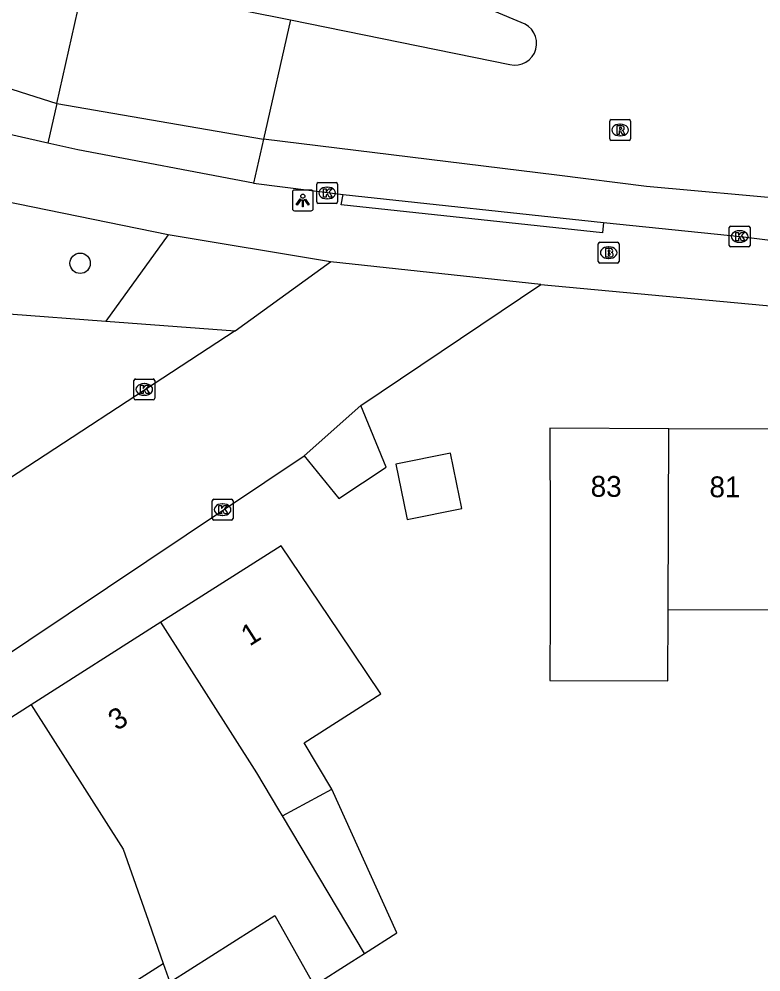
# Model space of a CAD drawing. Extents: x 163010 to 163853, y 382793 to 383982.
# Drawn here: x 163179.16 to 163214.8, y 383844.37 to 383890.15 of the extents above; entities that cross this region are included whole.
import ezdxf

# ---------------------------------------------------------------- set-up
doc = ezdxf.new("R2010")
doc.units = 0
for name, color, linetype in [('IMGEO_Boom', 7, 'Continuous'), ('IMGEO_Brandkraan', 7, 'Continuous'), ('IMGEO_Groenvoorziening', 7, 'Continuous'), ('IMGEO_Kolk', 7, 'Continuous'), ('IMGEO_Lichtpunt', 7, 'Continuous'), ('IMGEO_Pand', 7, 'Continuous'), ('IMGEO_Pand_nummerreeks', 7, 'Continuous'), ('IMGEO_Parkeervlak_open', 7, 'Continuous'), ('IMGEO_Rijbaan_lokaal_gesloten', 7, 'Continuous'), ('IMGEO_Rijbaan_lokaal_open', 7, 'Continuous'), ('IMGEO_Rioolput', 7, 'Continuous'), ('IMGEO_Voetpad_open', 7, 'Continuous')]:
    doc.layers.add(name, color=color, linetype=linetype)

msp = doc.modelspace()

# ---------------------------------------------------------------- linework, layer by layer
at = {"layer": 'IMGEO_Boom'}
msp.add_circle((163182.091, 383878.418), 0.489, dxfattribs=at)
at = {"layer": 'IMGEO_Brandkraan'}
for p, q in [((163206.987, 383878.503), (163206.987, 383879.355)), ((163207.062, 383879.429), (163207.914, 383879.429)), ((163207.475, 383879.209), (163207.5, 383879.209)), ((163207.988, 383879.355), (163207.988, 383878.503)), ((163207.914, 383878.429), (163207.062, 383878.429)), ((163207.498, 383878.649), (163207.473, 383878.649))]:
    msp.add_line(p, q, dxfattribs=at)
for points in [[(163206.987, 383878.503), (163206.987, 383879.355)], [(163207.062, 383879.429), (163207.914, 383879.429)], [(163207.335, 383879.129), (163207.335, 383878.729), (163207.548, 383878.729)], [(163207.566, 383879.129), (163207.335, 383879.129)], [(163207.988, 383879.355), (163207.988, 383878.503)], [(163207.514, 383879.048), (163207.46, 383879.048), (163207.46, 383878.972)], [(163207.46, 383878.972), (163207.513, 383878.972)], [(163207.522, 383878.896), (163207.46, 383878.896), (163207.46, 383878.815)], [(163207.46, 383878.815), (163207.522, 383878.815)], [(163207.914, 383878.429), (163207.062, 383878.429)]]:
    msp.add_lwpolyline(points, dxfattribs=at)
for centre, radius, start, end in [((163207.064, 383879.353), 0.0765, 91.552, 178.448), ((163207.064, 383879.353), 0.0765, 91.552, 178.448), ((163207.57, 383878.984), 0.145, 59.4692, 91.5367), ((163207.912, 383879.353), 0.0765, 1.552, 88.448), ((163207.912, 383879.353), 0.0765, 1.552, 88.448), ((163207.515, 383879.01), 0.0379, 267.8285, 90.9355), ((163207.523, 383878.855), 0.0404, 269.8759, 90.5077), ((163207.554, 383878.98), 0.251, 268.6676, 293.5347), ((163207.595, 383879.031), 0.0922, 285.5137, 58.1501), ((163207.6, 383878.839), 0.105, 301.3115, 78.989), ((163207.064, 383878.505), 0.0765, 181.552, 268.448), ((163207.064, 383878.505), 0.0765, 181.552, 268.448), ((163207.912, 383878.505), 0.0765, 271.552, 358.448), ((163207.912, 383878.505), 0.0765, 271.552, 358.448)]:
    msp.add_arc(centre, radius, start, end, dxfattribs=at)
for centre, major_axis, ratio, start_param, end_param in [((163207.474, 383878.929), (-0.387, 0.002), 0.722429, 4.712389, 7.853982), ((163207.499, 383878.929), (-0.39, 0.002), 0.717154, 1.570796, 4.712389)]:
    msp.add_ellipse(centre, major_axis=major_axis, ratio=ratio, start_param=start_param, end_param=end_param, dxfattribs=at)
at = {"layer": 'IMGEO_Groenvoorziening'}
msp.add_lwpolyline([(163186.314, 383879.784), (163183.318, 383875.634)], dxfattribs=at)
at = {"layer": 'IMGEO_Kolk'}
for p, q in [((163193.461, 383881.37), (163193.461, 383882.222)), ((163193.536, 383882.296), (163194.388, 383882.296)), ((163193.949, 383882.076), (163193.974, 383882.076)), ((163194.462, 383882.222), (163194.462, 383881.37)), ((163193.972, 383881.516), (163193.947, 383881.516)), ((163194.388, 383881.296), (163193.536, 383881.296)), ((163213.281, 383879.279), (163213.281, 383880.131)), ((163213.356, 383880.205), (163214.208, 383880.205)), ((163214.282, 383880.131), (163214.282, 383879.279)), ((163213.769, 383879.985), (163213.794, 383879.985)), ((163214.208, 383879.205), (163213.356, 383879.205)), ((163213.792, 383879.425), (163213.767, 383879.425)), ((163184.673, 383871.932), (163184.673, 383872.784)), ((163184.748, 383872.858), (163185.6, 383872.858)), ((163185.674, 383872.784), (163185.674, 383871.932)), ((163185.161, 383872.638), (163185.186, 383872.638)), ((163185.6, 383871.858), (163184.748, 383871.858)), ((163185.184, 383872.078), (163185.159, 383872.078)), ((163188.436, 383866.154), (163188.436, 383867.006)), ((163188.511, 383867.08), (163189.363, 383867.08)), ((163188.924, 383866.86), (163188.949, 383866.86)), ((163189.437, 383867.006), (163189.437, 383866.154)), ((163188.947, 383866.3), (163188.922, 383866.3)), ((163189.363, 383866.08), (163188.511, 383866.08))]:
    msp.add_line(p, q, dxfattribs=at)
for points in [[(163193.461, 383881.37), (163193.461, 383882.222)], [(163193.536, 383882.296), (163194.388, 383882.296)], [(163193.782, 383881.996), (163193.905, 383881.996), (163193.905, 383881.845), (163194.035, 383881.996), (163194.199, 383881.996), (163194.053, 383881.845), (163194.206, 383881.596), (163194.054, 383881.596), (163193.969, 383881.76), (163193.905, 383881.693), (163193.905, 383881.596), (163193.782, 383881.596), (163193.782, 383881.996)], [(163194.462, 383882.222), (163194.462, 383881.37)], [(163194.388, 383881.296), (163193.536, 383881.296)], [(163213.281, 383879.279), (163213.281, 383880.131)], [(163213.356, 383880.205), (163214.208, 383880.205)], [(163214.282, 383880.131), (163214.282, 383879.279)], [(163213.602, 383879.905), (163213.725, 383879.905), (163213.725, 383879.754), (163213.855, 383879.905), (163214.019, 383879.905), (163213.873, 383879.754), (163214.026, 383879.505), (163213.874, 383879.505), (163213.789, 383879.669), (163213.725, 383879.602), (163213.725, 383879.505), (163213.602, 383879.505), (163213.602, 383879.905)], [(163214.208, 383879.205), (163213.356, 383879.205)], [(163184.673, 383871.932), (163184.673, 383872.784)], [(163184.748, 383872.858), (163185.6, 383872.858)], [(163185.674, 383872.784), (163185.674, 383871.932)], [(163184.994, 383872.558), (163185.117, 383872.558), (163185.117, 383872.407), (163185.247, 383872.558), (163185.411, 383872.558), (163185.265, 383872.407), (163185.418, 383872.158), (163185.266, 383872.158), (163185.181, 383872.322), (163185.117, 383872.255), (163185.117, 383872.158), (163184.994, 383872.158), (163184.994, 383872.558)], [(163185.6, 383871.858), (163184.748, 383871.858)], [(163188.436, 383866.154), (163188.436, 383867.006)], [(163188.511, 383867.08), (163189.363, 383867.08)], [(163188.757, 383866.78), (163188.88, 383866.78), (163188.88, 383866.629), (163189.01, 383866.78), (163189.174, 383866.78), (163189.028, 383866.629), (163189.181, 383866.38), (163189.029, 383866.38), (163188.944, 383866.544), (163188.88, 383866.477), (163188.88, 383866.38), (163188.757, 383866.38), (163188.757, 383866.78)], [(163189.437, 383867.006), (163189.437, 383866.154)], [(163189.363, 383866.08), (163188.511, 383866.08)]]:
    msp.add_lwpolyline(points, dxfattribs=at)
for centre, start, end in [((163193.538, 383882.22), 91.552, 178.448), ((163193.538, 383882.22), 91.552, 178.448), ((163194.386, 383882.22), 1.552, 88.448), ((163194.386, 383882.22), 1.552, 88.448), ((163193.538, 383881.372), 181.552, 268.448), ((163193.538, 383881.372), 181.552, 268.448), ((163194.386, 383881.372), 271.552, 358.448), ((163194.386, 383881.372), 271.552, 358.448), ((163213.358, 383880.129), 91.552, 178.448), ((163213.358, 383880.129), 91.552, 178.448), ((163214.206, 383880.129), 1.552, 88.448), ((163214.206, 383880.129), 1.552, 88.448), ((163213.358, 383879.281), 181.552, 268.448), ((163213.358, 383879.281), 181.552, 268.448), ((163214.206, 383879.281), 271.552, 358.448), ((163214.206, 383879.281), 271.552, 358.448), ((163184.75, 383872.782), 91.552, 178.448), ((163184.75, 383872.782), 91.552, 178.448), ((163185.598, 383872.782), 1.552, 88.448), ((163185.598, 383872.782), 1.552, 88.448), ((163184.75, 383871.934), 181.552, 268.448), ((163184.75, 383871.934), 181.552, 268.448), ((163185.598, 383871.934), 271.552, 358.448), ((163185.598, 383871.934), 271.552, 358.448), ((163188.513, 383867.004), 91.552, 178.448), ((163188.513, 383867.004), 91.552, 178.448), ((163189.361, 383867.004), 1.552, 88.448), ((163189.361, 383867.004), 1.552, 88.448), ((163188.513, 383866.156), 181.552, 268.448), ((163188.513, 383866.156), 181.552, 268.448), ((163189.361, 383866.156), 271.552, 358.448), ((163189.361, 383866.156), 271.552, 358.448)]:
    msp.add_arc(centre, 0.0765, start, end, dxfattribs=at)
for centre, major_axis, ratio, start_param, end_param in [((163193.948, 383881.796), (-0.387, 0.002), 0.722429, 4.712389, 7.853982), ((163193.973, 383881.796), (-0.39, 0.002), 0.717154, 1.570796, 4.712389), ((163213.768, 383879.705), (-0.387, 0.002), 0.722429, 4.712389, 7.853982), ((163213.793, 383879.705), (-0.39, 0.002), 0.717154, 1.570796, 4.712389), ((163185.16, 383872.358), (-0.387, 0.002), 0.722429, 4.712389, 7.853982), ((163185.185, 383872.358), (-0.39, 0.002), 0.717154, 1.570796, 4.712389), ((163188.923, 383866.58), (-0.387, 0.002), 0.722429, 4.712389, 7.853982), ((163188.948, 383866.58), (-0.39, 0.002), 0.717154, 1.570796, 4.712389)]:
    msp.add_ellipse(centre, major_axis=major_axis, ratio=ratio, start_param=start_param, end_param=end_param, dxfattribs=at)
at = {"layer": 'IMGEO_Lichtpunt'}
for p, q in [((163193.194, 383881.939), (163192.386, 383881.939)), ((163193.194, 383881.939), (163192.386, 383881.939)), ((163192.292, 383881.844), (163192.292, 383881.037)), ((163192.292, 383881.844), (163192.292, 383881.037)), ((163193.288, 383881.037), (163193.288, 383881.844)), ((163193.288, 383881.037), (163193.288, 383881.844)), ((163192.386, 383880.943), (163193.194, 383880.943)), ((163192.386, 383880.943), (163193.194, 383880.943))]:
    msp.add_line(p, q, dxfattribs=at)
for points in [[(163192.666, 383881.508), (163192.705, 383881.48), (163192.517, 383881.218), (163192.479, 383881.245), (163192.666, 383881.508)], [(163192.768, 383881.46), (163192.815, 383881.46), (163192.815, 383881.138), (163192.768, 383881.138), (163192.768, 383881.46)], [(163192.878, 383881.48), (163192.916, 383881.507), (163193.103, 383881.245), (163193.064, 383881.217), (163192.878, 383881.48)]]:
    msp.add_lwpolyline(points, dxfattribs=at)
msp.add_circle((163192.791, 383881.642), 0.0994, dxfattribs=at)
for centre, start, end in [((163192.386, 383881.844), 90, 180), ((163192.386, 383881.844), 90, 180), ((163193.194, 383881.844), 0, 90), ((163193.194, 383881.844), 0, 90), ((163192.386, 383881.037), 180, 270), ((163192.386, 383881.037), 180, 270), ((163193.194, 383881.037), 270, 0), ((163193.194, 383881.037), 270, 360)]:
    msp.add_arc(centre, 0.0946, start, end, dxfattribs=at)
at = {"layer": 'IMGEO_Pand'}
for points in [[(163210.376, 383870.466), (163204.664, 383870.489), (163204.669, 383865.49), (163204.672, 383861.806), (163204.658, 383858.371), (163210.325, 383858.348), (163210.339, 383861.783)], [(163210.339, 383861.783), (163210.376, 383870.466)], [(163215.913, 383870.443), (163210.376, 383870.466)], [(163197.803, 383866.105), (163200.433, 383866.641), (163200.401, 383866.798), (163200.323, 383867.184), (163199.893, 383869.296), (163197.263, 383868.761), (163197.771, 383866.262), (163197.803, 383866.105)], [(163194.184, 383853.153), (163192.855, 383855.383), (163196.544, 383857.731), (163194.544, 383860.702), (163191.753, 383864.849), (163185.974, 383861.17)], [(163210.339, 383861.783), (163215.876, 383861.76)], [(163185.974, 383861.17), (163179.744, 383857.204)], [(163191.807, 383851.874), (163191.635, 383852.162), (163190.579, 383853.934), (163185.974, 383861.17)], [(163179.744, 383857.204), (163172.895, 383852.844), (163180.022, 383841.65), (163183.059, 383843.584), (163183.393, 383843.06), (163186.078, 383844.773)], [(163179.744, 383857.204), (163184.162, 383850.263), (163185.353, 383846.851), (163185.545, 383846.3), (163186.078, 383844.773)], [(163191.807, 383851.874), (163194.184, 383853.153)], [(163195.754, 383845.252), (163197.312, 383846.244), (163194.184, 383853.153)], [(163195.754, 383845.252), (163191.807, 383851.874)], [(163186.078, 383844.773), (163186.393, 383843.871), (163191.444, 383847.086), (163193.33, 383843.709), (163195.144, 383844.863), (163195.754, 383845.252)]]:
    msp.add_lwpolyline(points, dxfattribs=at)
at = {"layer": 'IMGEO_Parkeervlak_open'}
for points in [[(163172.325, 383873.025), (163178.671, 383875.983), (163183.318, 383875.634)], [(163183.318, 383875.634), (163189.535, 383875.168)]]:
    msp.add_lwpolyline(points, dxfattribs=at)
at = {"layer": 'IMGEO_Rijbaan_lokaal_gesloten'}
for points in [[(163055.785, 383916.736), (163063.771, 383917.295), (163071.381, 383917.621), (163081.601, 383917.621), (163090.298, 383916.969), (163098.452, 383915.881), (163111.014, 383913.5), (163121.885, 383910.563), (163129.061, 383908.279), (163138.085, 383904.472), (163148.087, 383900.121), (163165.416, 383891.903), (163172.591, 383888.748), (163177.375, 383887.226), (163180.963, 383886.1)], [(163203.277, 383889.993), (163184.499, 383897.85)], [(163180.963, 383886.1), (163182.419, 383892.521)], [(163182.419, 383892.521), (163190.014, 383890.557), (163192.195, 383890.113)], [(163192.195, 383890.113), (163190.895, 383884.377)], [(163192.195, 383890.113), (163202.732, 383887.965)], [(163180.963, 383886.1), (163180.532, 383884.198)], [(163180.963, 383886.1), (163190.895, 383884.377)], [(163180.532, 383884.198), (163176.519, 383885.108)], [(163190.895, 383884.377), (163190.416, 383882.267)], [(163246.474, 383877.797), (163239.273, 383878.75), (163216.405, 383881.461), (163209.302, 383882.107), (163204.99, 383882.657), (163190.895, 383884.377)], [(163190.416, 383882.267), (163194.736, 383881.725)], [(163194.736, 383881.725), (163207.244, 383880.374)], [(163207.244, 383880.374), (163213.961, 383879.687)]]:
    msp.add_lwpolyline(points, dxfattribs=at)
for centre, radius, start, end in [((163202.976, 383888.987), 1.05, 256.5888, 73.3269), ((163278.055, 384399.719), 523.967, 262.97374, 265.22979)]:
    msp.add_arc(centre, radius, start, end, dxfattribs=at)
at = {"layer": 'IMGEO_Rijbaan_lokaal_open'}
for points in [[(163190.416, 383882.267), (163181.974, 383883.871), (163180.532, 383884.198)], [(163189.535, 383875.168), (163194.116, 383878.484)], [(163204.223, 383877.406), (163194.116, 383878.484)], [(163195.577, 383871.58), (163204.223, 383877.406)], [(163189.535, 383875.168), (163176.503, 383866.655)], [(163195.577, 383871.58), (163192.849, 383869.165)], [(163192.849, 383869.165), (163194.526, 383867.115), (163196.79, 383868.62), (163195.577, 383871.58)], [(163162.718, 383857.306), (163166.375, 383851.456), (163192.849, 383869.165)]]:
    msp.add_lwpolyline(points, dxfattribs=at)
at = {"layer": 'IMGEO_Rioolput'}
for p, q in [((163207.54, 383884.396), (163207.54, 383885.248)), ((163207.615, 383885.322), (163208.467, 383885.322)), ((163208.028, 383885.102), (163208.053, 383885.102)), ((163208.541, 383885.248), (163208.541, 383884.396)), ((163208.467, 383884.322), (163207.615, 383884.322)), ((163208.051, 383884.542), (163208.026, 383884.542))]:
    msp.add_line(p, q, dxfattribs=at)
for points in [[(163207.54, 383884.396), (163207.54, 383885.248)], [(163207.615, 383885.322), (163208.467, 383885.322)], [(163208.541, 383885.248), (163208.541, 383884.396)], [(163208.129, 383885.02), (163207.877, 383885.022), (163207.877, 383884.622)], [(163207.877, 383884.622), (163208.001, 383884.622), (163208.001, 383884.784), (163208.012, 383884.784)], [(163208.055, 383884.941), (163208.001, 383884.941), (163208.001, 383884.86)], [(163208.001, 383884.86), (163208.053, 383884.86)], [(163208.059, 383884.755), (163208.13, 383884.622), (163208.27, 383884.622), (163208.205, 383884.748)], [(163208.467, 383884.322), (163207.615, 383884.322)]]:
    msp.add_lwpolyline(points, dxfattribs=at)
for centre, radius, start, end in [((163207.617, 383885.246), 0.0765, 91.552, 178.448), ((163207.617, 383885.246), 0.0765, 91.552, 178.448), ((163208.465, 383885.246), 0.0765, 1.552, 88.448), ((163208.465, 383885.246), 0.0765, 1.552, 88.448), ((163208.011, 383884.731), 0.0533, 26.0293, 88.6989), ((163208.037, 383885.049), 0.19, 274.7715, 282.9687), ((163208.061, 383884.845), 0.0964, 77.0061, 93.1865), ((163208.075, 383884.902), 0.0378, 276.6634, 79.6772), ((163208.128, 383884.91), 0.109, 350.3612, 89.416), ((163208.126, 383884.91), 0.112, 277.5842, 350.9817), ((163208.11, 383884.695), 0.108, 29.5134, 73.7905), ((163207.617, 383884.398), 0.0765, 181.552, 268.448), ((163207.617, 383884.398), 0.0765, 181.552, 268.448), ((163208.465, 383884.398), 0.0765, 271.552, 358.448), ((163208.465, 383884.398), 0.0765, 271.552, 358.448)]:
    msp.add_arc(centre, radius, start, end, dxfattribs=at)
for centre, major_axis, ratio, start_param, end_param in [((163208.027, 383884.822), (-0.387, 0.002), 0.722429, 4.712389, 7.853982), ((163208.052, 383884.822), (-0.39, 0.002), 0.717154, 1.570796, 4.712389)]:
    msp.add_ellipse(centre, major_axis=major_axis, ratio=ratio, start_param=start_param, end_param=end_param, dxfattribs=at)
at = {"layer": 'IMGEO_Voetpad_open'}
for points in [[(163186.314, 383879.784), (163176.201, 383881.849)], [(163207.244, 383880.374), (163207.193, 383879.877), (163194.626, 383881.234), (163194.736, 383881.725)], [(163194.116, 383878.484), (163186.314, 383879.784)], [(163204.223, 383877.406), (163230.891, 383874.924), (163230.886, 383874.604), (163235.215, 383874.595), (163239.71, 383874.352), (163240.298, 383874.177)]]:
    msp.add_lwpolyline(points, dxfattribs=at)

# ---------------------------------------------------------------- texts
at = {"layer": 'IMGEO_Pand_nummerreeks'}
for s, rotation, p in [('83', 359.7662, (163206.622, 383867.201)), ('81', 359.7662, (163212.33, 383867.178)), ('1', 32.481, (163190.235, 383859.994)), ('3', 32.481, (163183.852, 383855.931))]:
    msp.add_text(s, height=1, rotation=rotation, dxfattribs=at).set_placement(p)

doc.saveas('drawing.dxf')
